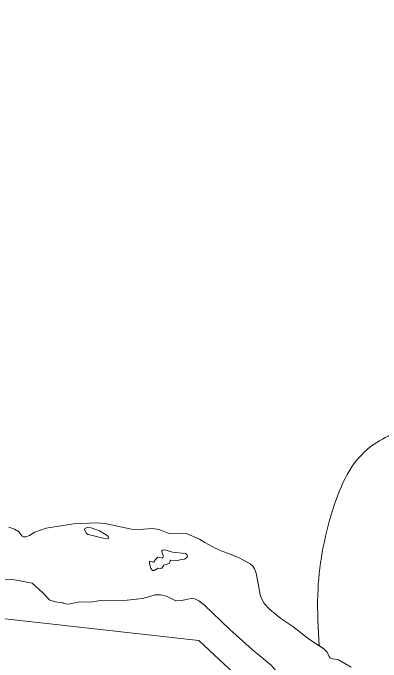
# Model space of a CAD drawing. Extents: x 553962 to 842807, y 8883888 to 9032388.
# Drawn here: x 810851 to 811546, y 9011603 to 9012830 of the extents above; entities that cross this region are included whole.
import ezdxf

# ---------------------------------------------------------------- set-up
doc = ezdxf.new("R2010")
doc.units = 0
doc.header["$LTSCALE"] = 200
for name, color, linetype, lineweight in [('23', 7, 'Continuous', 13), ('25', 7, 'Continuous', 13), ('57', 7, 'Continuous', 13), ('8', 7, 'Continuous', 13)]:
    doc.layers.add(name, color=color, linetype=linetype, lineweight=lineweight)
doc.layers.add('49', color=7, linetype='Continuous')

msp = doc.modelspace()

# ---------------------------------------------------------------- linework, layer by layer
at = {"layer": '23'}
for points in [[(811213, 9011829), (811202.9, 9011834.8), (811176.8, 9011846.1), (811152.3, 9011845.3), (811146, 9011845.8), (811126.2, 9011853.2), (811114.5, 9011855.1), (811089, 9011853.4), (811074.6, 9011854.1), (811024.1, 9011864.9), (811009.2, 9011866.2), (810965.1, 9011864.2), (810913.6, 9011855.9), (810892, 9011848.5), (810881.7, 9011841.8)], [(810881.7, 9011841.8), (810874.9, 9011839.4), (810870.3, 9011839.4), (810868.2, 9011840.4), (810860.9, 9011849.5), (810853.6, 9011854.2), (810843, 9011857.5)], [(811263.1, 9011806.2), (811247.3, 9011811.5), (811232.7, 9011817.8), (811213, 9011829)], [(811489.9, 9011592.9), (811466.1, 9011606.7), (811463.2, 9011607.7), (811454.3, 9011608.5), (811450.3, 9011610.7), (811448.4, 9011612.8), (811444.2, 9011621), (811438.1, 9011627.9), (811411.2, 9011645.2), (811379.6, 9011669.7), (811357, 9011685), (811336.3, 9011701.9), (811325.6, 9011713.3), (811320.3, 9011722.6), (811318.7, 9011727.5), (811310.4, 9011770.6), (811307, 9011779), (811303.7, 9011784.1), (811299, 9011788.1), (811279.5, 9011799.1), (811263.1, 9011806.2), (811263.1, 9011806.2)]]:
    msp.add_lwpolyline(points, dxfattribs=at)
at = {"layer": '25'}
for points in [[(810881.7, 9011841.8), (810892, 9011848.5), (810913.6, 9011855.9), (810965.1, 9011864.2), (811009.2, 9011866.2), (811024.1, 9011864.9), (811074.6, 9011854.1), (811089, 9011853.4), (811114.5, 9011855.1), (811126.2, 9011853.2), (811146, 9011845.8), (811152.3, 9011845.3), (811176.8, 9011846.1), (811202.9, 9011834.8), (811213, 9011829)], [(810843, 9011857.5), (810853.6, 9011854.2), (810860.9, 9011849.5), (810868.2, 9011840.4), (810870.3, 9011839.4), (810874.9, 9011839.4), (810881.7, 9011841.8)], [(811213, 9011829), (811232.7, 9011817.8), (811247.3, 9011811.5), (811263.1, 9011806.2)], [(811263.1, 9011806.2), (811263.1, 9011806.2), (811279.5, 9011799.1), (811299, 9011788.1), (811303.7, 9011784.1), (811307, 9011779), (811310.4, 9011770.6), (811318.7, 9011727.5), (811320.3, 9011722.6), (811325.6, 9011713.3), (811336.3, 9011701.9), (811357, 9011685), (811379.6, 9011669.7), (811411.2, 9011645.2), (811438.1, 9011627.9), (811444.2, 9011621), (811448.4, 9011612.8), (811450.3, 9011610.7), (811454.3, 9011608.5), (811463.2, 9011607.7), (811466.1, 9011606.7), (811489.9, 9011592.9)], [(810931.1, 9011716.6), (810920.4, 9011719.8), (810906.3, 9011734.3), (810887.1, 9011751.5), (810850, 9011758.7), (810829, 9011757.9), (810823.2, 9011757.5), (810812.2, 9011750.8), (810806.7, 9011749.2), (810742.4, 9011745.6), (810715, 9011740.7), (810685.2, 9011745.3), (810674.5, 9011748.1)], [(811260.7, 9011664.1), (811212.2, 9011710.5), (811201.7, 9011718.6), (811194, 9011721.9), (811187.1, 9011722.6), (811169, 9011718.7), (811158.6, 9011718.4), (811140.5, 9011727.3), (811129.9, 9011729.7), (811119.3, 9011729.8), (811109.1, 9011726.7)], [(810945.5, 9011714.2), (810944.8, 9011714.4), (810931.1, 9011716.6)], [(811058.5, 9011718.4), (811016, 9011718.8), (810998, 9011716), (810977, 9011716.2), (810958.6, 9011712.6), (810952.2, 9011712.2), (810945.5, 9011714.2)], [(811109.1, 9011726.7), (811095.7, 9011722.6), (811066.4, 9011719.9), (811058.5, 9011718.4)], [(811350.5, 9011582.1), (811339, 9011596), (811302.5, 9011626.1), (811260.7, 9011664.1)]]:
    msp.add_lwpolyline(points, dxfattribs=at)
for points in [[(810992.5, 9011843.9), (811021.9, 9011836.8), (811029.3, 9011836.1), (811030.9, 9011836.6), (811031.5, 9011837.7), (811030.7, 9011839.9), (811028.6, 9011842), (811014, 9011851), (810998.2, 9011856.3), (810990.5, 9011856.9), (810986.1, 9011855.2), (810985.7, 9011852.6), (810989.7, 9011845.7)], [(811176.6, 9011808.1), (811152, 9011810.7), (811137.9, 9011814.6), (811133.1, 9011813.9), (811132.1, 9011813), (811131.8, 9011811.1), (811134.6, 9011804.2), (811133.6, 9011799.1), (811124.6, 9011800.9), (811120.2, 9011796.8), (811117.1, 9011791.7), (811108.8, 9011793.6), (811108.5, 9011789), (811111, 9011779.8), (811114.3, 9011775.9), (811117.3, 9011775.6), (811124.9, 9011780.3), (811130.1, 9011779.8), (811132.2, 9011780.4), (811135.6, 9011785.8), (811142.3, 9011787.4), (811146.3, 9011789.8), (811147.5, 9011794), (811149, 9011795.3), (811161.9, 9011794.5), (811168.7, 9011796.4), (811174.9, 9011797.1), (811178.7, 9011799.4), (811180.2, 9011802.5), (811179.3, 9011806.3)]]:
    msp.add_lwpolyline(points, close=True, dxfattribs=at)
at = {"layer": '57'}
msp.add_line((811430.2, 9011633), (811438.1, 9011627.9), dxfattribs=at)
for points in [[(810881.7, 9011841.8), (810892, 9011848.5), (810913.6, 9011855.9), (810965.1, 9011864.2), (811009.2, 9011866.2), (811024.1, 9011864.9), (811074.6, 9011854.1), (811089, 9011853.4), (811114.5, 9011855.1), (811126.2, 9011853.2), (811146, 9011845.8), (811152.3, 9011845.3), (811176.8, 9011846.1), (811202.9, 9011834.8), (811213, 9011829)], [(810843, 9011857.5), (810853.6, 9011854.2), (810860.9, 9011849.5), (810868.2, 9011840.4), (810870.3, 9011839.4), (810874.9, 9011839.4), (810881.7, 9011841.8)], [(811213, 9011829), (811232.7, 9011817.8), (811247.3, 9011811.5), (811263.1, 9011806.2)], [(811263.1, 9011806.2), (811279.5, 9011799.1), (811299, 9011788.1), (811303.7, 9011784.1), (811307, 9011779), (811310.4, 9011770.6), (811318.7, 9011727.5), (811320.3, 9011722.6), (811325.6, 9011713.3), (811336.3, 9011701.9), (811357, 9011685), (811379.6, 9011669.7), (811411.2, 9011645.2), (811429.4, 9011633.5)], [(811438.1, 9011627.9), (811444.2, 9011621), (811448.4, 9011612.8), (811450.3, 9011610.7), (811454.3, 9011608.5), (811463.2, 9011607.7), (811466.1, 9011606.7), (811489.9, 9011592.9)]]:
    msp.add_lwpolyline(points, dxfattribs=at)
for points in [[(811429.4, 9011633.5), (811426.7, 9011729.5), (811455, 9011890.8), (811528.5, 9012011.2), (811604.2, 9012063.9), (811626.5, 9012170.4), (811646.6, 9012221.2), (811666.7, 9012269.5), (811704.6, 9012310.3), (811760.3, 9012343.6), (811797.8, 9012468), (811828, 9012526.4), (811832.9, 9012561.9)], [(811832.9, 9012561.9), (811828, 9012526.4), (811797.8, 9012468), (811760.3, 9012343.6), (811704.6, 9012310.3), (811666.7, 9012269.5), (811646.6, 9012221.2), (811626.5, 9012170.4), (811604.2, 9012063.9), (811528.5, 9012011.2), (811455, 9011890.8), (811426.7, 9011729.5), (811429.4, 9011633)]]:
    msp.add_spline(points, degree=3, dxfattribs=at)
at = {"layer": '8'}
msp.add_lwpolyline([(813848.1, 9008891), (813008.2, 9010659.1), (812129.3, 9010776.6), (811202, 9011643.1), (810108.4, 9011765.7), (809743.9, 9012394), (807863, 9013365.6), (806375.7, 9013549.4)], dxfattribs=at)

# ---------------------------------------------------------------- texts
at = {"layer": '49', "width": 0.9}
msp.add_text('R I O   S Ã O   F R A N C I S C O', height=500, rotation=332.036, dxfattribs=at).set_placement((804589.4, 9013802.5))

doc.saveas('drawing.dxf')
